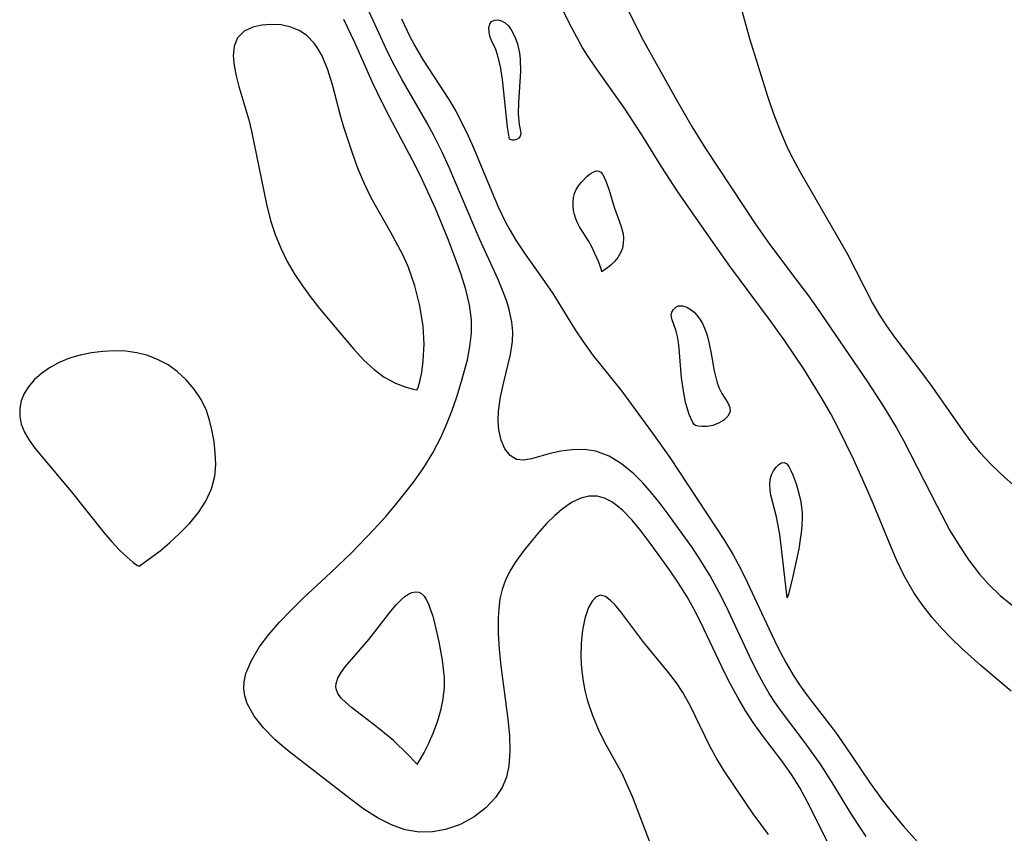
# Model space of a CAD drawing. Header units: metres. Extents: x 1073367 to 1082519, y 1569854 to 1574957.
# Tile 1018 of 1056: x 1080386 to 1080492, y 1573338 to 1573426. Entities that reach past the tile are written whole.
import ezdxf

# ---------------------------------------------------------------- set-up
doc = ezdxf.new("R2010")
doc.units = ezdxf.units.M
doc.layers.add('CGG_CurvaNivelLidar_v1', color=253, linetype='Continuous', lineweight=30)

msp = doc.modelspace()

# ---------------------------------------------------------------- linework, layer by layer
at = {"layer": 'CGG_CurvaNivelLidar_v1'}
for p, q in [((1080449.3494, 1573430.8488, 71.5), (1080452.8284, 1573423.792, 71.5)), ((1080445.0045, 1573425.3355, 71), (1080442.6883, 1573430.0496, 71)), ((1080425.3999, 1573422.1557, 71.5), (1080422.7621, 1573427.9065, 71.5)), ((1080463.6388, 1573426.6196, 72), (1080464.4563, 1573423.7287, 72)), ((1080411.732, 1573425.1523, 72.5), (1080410.7881, 1573424.9364, 72.5)), ((1080412.7601, 1573425.2445, 72.5), (1080411.732, 1573425.1523, 72.5)), ((1080413.8255, 1573425.1925, 72.5), (1080412.7601, 1573425.2445, 72.5)), ((1080414.8836, 1573424.9656, 72.5), (1080413.8255, 1573425.1925, 72.5)), ((1080421.7732, 1573423.3542, 72), (1080420.5967, 1573425.7818, 72)), ((1080426.8584, 1573425.8597, 71), (1080427.7567, 1573423.9299, 71)), ((1080436.2948, 1573424.9094, 70.5), (1080436.3845, 1573425.2923, 70.5)), ((1080436.3845, 1573425.2923, 70.5), (1080436.5776, 1573425.5737, 70.5)), ((1080436.5776, 1573425.5737, 70.5), (1080436.8806, 1573425.7199, 70.5)), ((1080436.8806, 1573425.7199, 70.5), (1080437.2566, 1573425.7369, 70.5)), ((1080437.2566, 1573425.7369, 70.5), (1080437.6633, 1573425.6336, 70.5)), ((1080437.6633, 1573425.6336, 70.5), (1080438.0615, 1573425.408, 70.5)), ((1080438.0615, 1573425.408, 70.5), (1080438.3953, 1573425.0863, 70.5)), ((1080438.3953, 1573425.0863, 70.5), (1080438.6926, 1573424.6773, 70.5)), ((1080445.7801, 1573423.8627, 71), (1080445.0045, 1573425.3355, 71)), ((1080409.854, 1573424.5166, 72.5), (1080409.1319, 1573423.7839, 72.5)), ((1080410.7881, 1573424.9364, 72.5), (1080409.854, 1573424.5166, 72.5)), ((1080415.7865, 1573424.5876, 72.5), (1080414.8836, 1573424.9656, 72.5)), ((1080416.6151, 1573424.0354, 72.5), (1080415.7865, 1573424.5876, 72.5)), ((1080417.3981, 1573423.2362, 72.5), (1080416.6151, 1573424.0354, 72.5)), ((1080436.2994, 1573424.4635, 70.5), (1080436.2948, 1573424.9094, 70.5)), ((1080436.3967, 1573423.987, 70.5), (1080436.2994, 1573424.4635, 70.5)), ((1080438.6926, 1573424.6773, 70.5), (1080439.0894, 1573423.9109, 70.5)), ((1080409.1319, 1573423.7839, 72.5), (1080408.7677, 1573422.8891, 72.5)), ((1080417.7408, 1573422.7677, 72.5), (1080417.3981, 1573423.2362, 72.5)), ((1080423.7189, 1573418.9628, 72), (1080421.7732, 1573423.3542, 72)), ((1080427.7567, 1573423.9299, 71), (1080428.2803, 1573422.9256, 71)), ((1080436.5744, 1573423.5194, 70.5), (1080436.3967, 1573423.987, 70.5)), ((1080437.0245, 1573422.5266, 70.5), (1080436.5744, 1573423.5194, 70.5)), ((1080439.0894, 1573423.9109, 70.5), (1080439.3726, 1573423.1352, 70.5)), ((1080439.3726, 1573423.1352, 70.5), (1080439.6039, 1573422.1417, 70.5)), ((1080446.3778, 1573422.8102, 71), (1080445.7801, 1573423.8627, 71)), ((1080452.8284, 1573423.792, 71.5), (1080456.5645, 1573417.1175, 71.5)), ((1080464.4563, 1573423.7287, 72), (1080466.4466, 1573417.3752, 72)), ((1080408.7677, 1573422.8891, 72.5), (1080408.6601, 1573421.8487, 72.5)), ((1080418.269, 1573421.8488, 72.5), (1080417.7408, 1573422.7677, 72.5)), ((1080426.109, 1573420.7246, 71.5), (1080425.3999, 1573422.1557, 71.5)), ((1080428.2803, 1573422.9256, 71), (1080429.1751, 1573421.3974, 71)), ((1080437.2248, 1573421.9529, 70.5), (1080437.0245, 1573422.5266, 70.5)), ((1080437.527, 1573420.7006, 70.5), (1080437.2248, 1573421.9529, 70.5)), ((1080439.6039, 1573422.1417, 70.5), (1080439.6774, 1573421.489, 70.5)), ((1080447.0106, 1573421.7817, 71), (1080446.3778, 1573422.8102, 71)), ((1080408.6601, 1573421.8487, 72.5), (1080408.7492, 1573420.8049, 72.5)), ((1080418.882, 1573420.3588, 72.5), (1080418.269, 1573421.8488, 72.5)), ((1080429.1751, 1573421.3974, 71), (1080431.9482, 1573417.15, 71)), ((1080439.6774, 1573421.489, 70.5), (1080439.6984, 1573420.1496, 70.5)), ((1080447.7592, 1573420.6684, 71), (1080447.0106, 1573421.7817, 71)), ((1080408.7492, 1573420.8049, 72.5), (1080408.9731, 1573419.6864, 72.5)), ((1080419.3802, 1573418.7291, 72.5), (1080418.882, 1573420.3588, 72.5)), ((1080426.9017, 1573419.2563, 71.5), (1080426.109, 1573420.7246, 71.5)), ((1080437.747, 1573419.3136, 70.5), (1080437.527, 1573420.7006, 70.5)), ((1080439.6984, 1573420.1496, 70.5), (1080439.487, 1573416.8084, 70.5)), ((1080450.9954, 1573416.1029, 71), (1080447.7592, 1573420.6684, 71)), ((1080408.9731, 1573419.6864, 72.5), (1080409.2755, 1573418.556, 72.5)), ((1080420.2991, 1573415.2487, 72.5), (1080419.3802, 1573418.7291, 72.5)), ((1080424.7356, 1573416.8277, 72), (1080423.7189, 1573418.9628, 72)), ((1080429.5827, 1573414.6596, 71.5), (1080426.9017, 1573419.2563, 71.5)), ((1080438.3129, 1573414.136, 70.5), (1080437.747, 1573419.3136, 70.5)), ((1080409.2755, 1573418.556, 72.5), (1080410.3371, 1573414.9439, 72.5)), ((1080425.5715, 1573415.1884, 72), (1080424.7356, 1573416.8277, 72)), ((1080431.9482, 1573417.15, 71), (1080432.6957, 1573415.8644, 71)), ((1080439.487, 1573416.8084, 70.5), (1080439.4648, 1573415.574, 70.5)), ((1080456.5645, 1573417.1175, 71.5), (1080458.2319, 1573414.2204, 71.5)), ((1080466.4466, 1573417.3752, 72), (1080466.9945, 1573415.7159, 72)), ((1080432.6957, 1573415.8644, 71), (1080433.3943, 1573414.5443, 71)), ((1080439.4648, 1573415.574, 70.5), (1080439.5604, 1573414.4439, 70.5)), ((1080452.7964, 1573413.3198, 71), (1080450.9954, 1573416.1029, 71)), ((1080466.9945, 1573415.7159, 72), (1080467.7487, 1573413.7362, 72)), ((1080410.3371, 1573414.9439, 72.5), (1080410.6491, 1573413.7012, 72.5)), ((1080420.6206, 1573414.1547, 72.5), (1080420.2991, 1573415.2487, 72.5)), ((1080428.3059, 1573410.0332, 72), (1080425.5715, 1573415.1884, 72)), ((1080430.406, 1573413.1234, 71.5), (1080429.5827, 1573414.6596, 71.5)), ((1080433.3943, 1573414.5443, 71), (1080434.0495, 1573413.196, 71)), ((1080439.5604, 1573414.4439, 70.5), (1080439.7047, 1573413.7219, 70.5)), ((1080410.6491, 1573413.7012, 72.5), (1080412.2343, 1573405.8363, 72.5)), ((1080421.5411, 1573411.3445, 72.5), (1080420.6206, 1573414.1547, 72.5)), ((1080438.5, 1573412.8634, 70.5), (1080438.3129, 1573414.136, 70.5)), ((1080439.7282, 1573413.4324, 70.5), (1080439.6777, 1573413.1857, 70.5)), ((1080439.7047, 1573413.7219, 70.5), (1080439.7282, 1573413.4324, 70.5)), ((1080458.2319, 1573414.2204, 71.5), (1080459.7098, 1573411.8556, 71.5)), ((1080467.7487, 1573413.7362, 72), (1080468.6012, 1573411.8161, 72)), ((1080431.2186, 1573411.4642, 71.5), (1080430.406, 1573413.1234, 71.5)), ((1080434.0495, 1573413.196, 71), (1080434.6647, 1573411.8289, 71)), ((1080438.7892, 1573412.7506, 70.5), (1080438.5, 1573412.8634, 70.5)), ((1080439.0054, 1573412.7408, 70.5), (1080438.7892, 1573412.7506, 70.5)), ((1080439.2757, 1573412.8067, 70.5), (1080439.0054, 1573412.7408, 70.5)), ((1080439.5151, 1573412.9595, 70.5), (1080439.2757, 1573412.8067, 70.5)), ((1080439.6777, 1573413.1857, 70.5), (1080439.5151, 1573412.9595, 70.5)), ((1080454.9641, 1573409.8117, 71), (1080452.7964, 1573413.3198, 71)), ((1080422.172, 1573409.6201, 72.5), (1080421.5411, 1573411.3445, 72.5)), ((1080431.9885, 1573409.7784, 71.5), (1080431.2186, 1573411.4642, 71.5)), ((1080434.6647, 1573411.8289, 71), (1080436.5913, 1573407.1539, 71)), ((1080459.7098, 1573411.8556, 71.5), (1080465.0844, 1573403.6836, 71.5)), ((1080468.6012, 1573411.8161, 72), (1080469.1168, 1573410.77, 72)), ((1080469.1168, 1573410.77, 72), (1080469.8724, 1573409.3673, 72)), ((1080422.877, 1573407.9417, 72.5), (1080422.172, 1573409.6201, 72.5)), ((1080429.0793, 1573408.4933, 72), (1080428.3059, 1573410.0332, 72)), ((1080435.2532, 1573402.1011, 71.5), (1080431.9885, 1573409.7784, 71.5)), ((1080447.2432, 1573409.1062, 70.5), (1080447.5687, 1573409.3043, 70.5)), ((1080447.5687, 1573409.3043, 70.5), (1080447.8764, 1573409.4162, 70.5)), ((1080447.8764, 1573409.4162, 70.5), (1080448.155, 1573409.412, 70.5)), ((1080448.155, 1573409.412, 70.5), (1080448.3872, 1573409.2756, 70.5)), ((1080448.3872, 1573409.2756, 70.5), (1080448.5897, 1573409.0315, 70.5)), ((1080456.6974, 1573407.1793, 71), (1080454.9641, 1573409.8117, 71)), ((1080469.8724, 1573409.3673, 72), (1080475.0515, 1573400.415, 72)), ((1080430.5167, 1573405.3618, 72), (1080429.0793, 1573408.4933, 72)), ((1080445.974, 1573407.8061, 70.5), (1080446.2641, 1573408.1849, 70.5)), ((1080446.2641, 1573408.1849, 70.5), (1080446.9104, 1573408.8438, 70.5)), ((1080446.9104, 1573408.8438, 70.5), (1080447.2432, 1573409.1062, 70.5)), ((1080448.5897, 1573409.0315, 70.5), (1080448.9351, 1573408.3251, 70.5)), ((1080448.9351, 1573408.3251, 70.5), (1080449.2369, 1573407.447, 70.5)), ((1080423.5737, 1573406.5331, 72.5), (1080422.877, 1573407.9417, 72.5)), ((1080436.5913, 1573407.1539, 71), (1080437.2954, 1573405.5303, 71)), ((1080445.5376, 1573406.967, 70.5), (1080445.7254, 1573407.4001, 70.5)), ((1080445.7254, 1573407.4001, 70.5), (1080445.974, 1573407.8061, 70.5)), ((1080449.2369, 1573407.447, 70.5), (1080449.832, 1573405.5031, 70.5)), ((1080460.0063, 1573402.4039, 71), (1080456.6974, 1573407.1793, 71)), ((1080425.685, 1573402.7713, 72.5), (1080423.5737, 1573406.5331, 72.5)), ((1080445.3873, 1573406.0861, 70.5), (1080445.432, 1573406.5353, 70.5)), ((1080445.3933, 1573405.627, 70.5), (1080445.3873, 1573406.0861, 70.5)), ((1080445.432, 1573406.5353, 70.5), (1080445.5376, 1573406.967, 70.5)), ((1080412.2343, 1573405.8363, 72.5), (1080412.6847, 1573404.0806, 72.5)), ((1080431.8569, 1573402.1252, 72), (1080430.5167, 1573405.3618, 72)), ((1080437.2954, 1573405.5303, 71), (1080438.0562, 1573403.9609, 71)), ((1080445.4434, 1573405.1646, 70.5), (1080445.3933, 1573405.627, 70.5)), ((1080445.5346, 1573404.7052, 70.5), (1080445.4434, 1573405.1646, 70.5)), ((1080449.832, 1573405.5031, 70.5), (1080450.5348, 1573403.5424, 70.5)), ((1080412.6847, 1573404.0806, 72.5), (1080413.1895, 1573402.5527, 72.5)), ((1080438.0562, 1573403.9609, 71), (1080438.4919, 1573403.1545, 71)), ((1080445.6674, 1573404.2553, 70.5), (1080445.5346, 1573404.7052, 70.5)), ((1080445.8459, 1573403.822, 70.5), (1080445.6674, 1573404.2553, 70.5)), ((1080446.0808, 1573403.3968, 70.5), (1080445.8459, 1573403.822, 70.5)), ((1080426.944, 1573400.4163, 72.5), (1080425.685, 1573402.7713, 72.5)), ((1080438.4919, 1573403.1545, 71), (1080439.2082, 1573401.9542, 71)), ((1080447.0529, 1573401.8617, 70.5), (1080446.0808, 1573403.3968, 70.5)), ((1080450.5348, 1573403.5424, 70.5), (1080450.7792, 1573402.6282, 70.5)), ((1080465.0844, 1573403.6836, 71.5), (1080466.5968, 1573401.5214, 71.5)), ((1080413.1895, 1573402.5527, 72.5), (1080413.7939, 1573401.0719, 72.5)), ((1080432.9095, 1573399.3448, 72), (1080431.8569, 1573402.1252, 72)), ((1080437.2697, 1573397.699, 71.5), (1080435.2532, 1573402.1011, 71.5)), ((1080439.2082, 1573401.9542, 71), (1080440.211, 1573400.4477, 71)), ((1080447.364, 1573401.2891, 70.5), (1080447.0529, 1573401.8617, 70.5)), ((1080450.7792, 1573402.6282, 70.5), (1080450.8326, 1573402.1366, 70.5)), ((1080450.8326, 1573402.1366, 70.5), (1080450.8116, 1573401.6144, 70.5)), ((1080462.3263, 1573399.1381, 71), (1080460.0063, 1573402.4039, 71)), ((1080413.7939, 1573401.0719, 72.5), (1080414.4951, 1573399.6484, 72.5)), ((1080448.1155, 1573399.6296, 70.5), (1080447.364, 1573401.2891, 70.5)), ((1080450.7069, 1573401.0858, 70.5), (1080450.511, 1573400.5746, 70.5)), ((1080450.8116, 1573401.6144, 70.5), (1080450.7069, 1573401.0858, 70.5)), ((1080466.5968, 1573401.5214, 71.5), (1080469.6867, 1573397.4246, 71.5)), ((1080414.4951, 1573399.6484, 72.5), (1080415.2541, 1573398.3468, 72.5)), ((1080427.5529, 1573399.0994, 72.5), (1080426.944, 1573400.4163, 72.5)), ((1080440.211, 1573400.4477, 71), (1080442.2975, 1573397.4919, 71)), ((1080448.4165, 1573398.8315, 70.5), (1080448.1155, 1573399.6296, 70.5)), ((1080449.8516, 1573399.6386, 70.5), (1080449.4692, 1573399.2565, 70.5)), ((1080450.2124, 1573400.0808, 70.5), (1080449.8516, 1573399.6386, 70.5)), ((1080450.511, 1573400.5746, 70.5), (1080450.2124, 1573400.0808, 70.5)), ((1080475.0515, 1573400.415, 72), (1080477.7371, 1573395.1416, 72)), ((1080428.2902, 1573397.0272, 72.5), (1080427.5529, 1573399.0994, 72.5)), ((1080433.2891, 1573398.246, 72), (1080432.9095, 1573399.3448, 72)), ((1080448.5, 1573398.5208, 70.5), (1080448.4165, 1573398.8315, 70.5)), ((1080449.1044, 1573398.9438, 70.5), (1080448.5, 1573398.5208, 70.5)), ((1080449.4692, 1573399.2565, 70.5), (1080449.1044, 1573398.9438, 70.5)), ((1080466.6011, 1573393.3869, 71), (1080462.3263, 1573399.1381, 71)), ((1080415.2541, 1573398.3468, 72.5), (1080416.0742, 1573397.1004, 72.5)), ((1080433.8042, 1573396.6008, 72), (1080433.2891, 1573398.246, 72)), ((1080437.8773, 1573396.2674, 71.5), (1080437.2697, 1573397.699, 71.5)), ((1080442.2975, 1573397.4919, 71), (1080443.1808, 1573396.1708, 71)), ((1080469.6867, 1573397.4246, 71.5), (1080470.8084, 1573395.9148, 71.5)), ((1080416.0742, 1573397.1004, 72.5), (1080416.9692, 1573395.8649, 72.5)), ((1080428.8349, 1573394.8395, 72.5), (1080428.2902, 1573397.0272, 72.5)), ((1080434.2018, 1573394.9637, 72), (1080433.8042, 1573396.6008, 72)), ((1080416.9692, 1573395.8649, 72.5), (1080417.9947, 1573394.5704, 72.5)), ((1080438.1913, 1573395.4307, 71.5), (1080437.8773, 1573396.2674, 71.5)), ((1080438.4576, 1573394.5934, 71.5), (1080438.1913, 1573395.4307, 71.5)), ((1080443.1808, 1573396.1708, 71), (1080445.6259, 1573392.2429, 71)), ((1080470.8084, 1573395.9148, 71.5), (1080471.6742, 1573394.6892, 71.5)), ((1080417.9947, 1573394.5704, 72.5), (1080420.6313, 1573391.3774, 72.5)), ((1080429.1729, 1573392.6587, 72.5), (1080428.8349, 1573394.8395, 72.5)), ((1080434.4137, 1573393.324, 72), (1080434.2018, 1573394.9637, 72)), ((1080438.7722, 1573393.1105, 71.5), (1080438.4576, 1573394.5934, 71.5)), ((1080456.0637, 1573394.1686, 70.5), (1080456.2291, 1573394.4681, 70.5)), ((1080456.2291, 1573394.4681, 70.5), (1080456.4747, 1573394.6994, 70.5)), ((1080456.4747, 1573394.6994, 70.5), (1080456.7868, 1573394.8347, 70.5)), ((1080456.7868, 1573394.8347, 70.5), (1080457.2195, 1573394.841, 70.5)), ((1080457.2195, 1573394.841, 70.5), (1080457.6896, 1573394.6979, 70.5)), ((1080457.6896, 1573394.6979, 70.5), (1080458.16, 1573394.4214, 70.5)), ((1080458.16, 1573394.4214, 70.5), (1080458.4506, 1573394.174, 70.5)), ((1080471.6742, 1573394.6892, 71.5), (1080477.1936, 1573386.6389, 71.5)), ((1080477.7371, 1573395.1416, 72), (1080478.5019, 1573393.8239, 72)), ((1080434.4029, 1573391.8978, 72), (1080434.4137, 1573393.324, 72)), ((1080455.9978, 1573393.8239, 70.5), (1080456.0637, 1573394.1686, 70.5)), ((1080456.0459, 1573393.4425, 70.5), (1080455.9978, 1573393.8239, 70.5)), ((1080456.5204, 1573392.1058, 70.5), (1080456.0459, 1573393.4425, 70.5)), ((1080458.4506, 1573394.174, 70.5), (1080458.7253, 1573393.8813, 70.5)), ((1080458.7253, 1573393.8813, 70.5), (1080459.0883, 1573393.395, 70.5)), ((1080459.0883, 1573393.395, 70.5), (1080459.3613, 1573392.927, 70.5)), ((1080468.2593, 1573391.0796, 71), (1080466.6011, 1573393.3869, 71)), ((1080478.5019, 1573393.8239, 72), (1080479.2393, 1573392.6869, 72)), ((1080429.2885, 1573390.7243, 72.5), (1080429.1729, 1573392.6587, 72.5)), ((1080438.8588, 1573392.0448, 71.5), (1080438.7722, 1573393.1105, 71.5)), ((1080445.6259, 1573392.2429, 71), (1080446.4207, 1573391.0169, 71)), ((1080456.668, 1573391.5259, 70.5), (1080456.5204, 1573392.1058, 70.5)), ((1080459.3613, 1573392.927, 70.5), (1080459.5987, 1573392.4208, 70.5)), ((1080459.5987, 1573392.4208, 70.5), (1080459.8002, 1573391.8845, 70.5)), ((1080479.2393, 1573392.6869, 72), (1080480.1067, 1573391.4724, 72)), ((1080420.6313, 1573391.3774, 72.5), (1080421.6755, 1573390.1768, 72.5)), ((1080434.2383, 1573390.4635, 72), (1080434.4029, 1573391.8978, 72)), ((1080438.8277, 1573390.9844, 71.5), (1080438.8588, 1573392.0448, 71.5)), ((1080456.7762, 1573390.8994, 70.5), (1080456.668, 1573391.5259, 70.5)), ((1080459.8002, 1573391.8845, 70.5), (1080459.9893, 1573391.2341, 70.5)), ((1080459.9893, 1573391.2341, 70.5), (1080460.2719, 1573389.8793, 70.5)), ((1080470.3512, 1573387.9608, 71), (1080468.2593, 1573391.0796, 71)), ((1080480.1067, 1573391.4724, 72), (1080483.0472, 1573387.6413, 72)), ((1080395.8211, 1573389.9745, 72.5), (1080394.5833, 1573389.9145, 72.5)), ((1080397.0501, 1573389.9398, 72.5), (1080395.8211, 1573389.9745, 72.5)), ((1080421.6755, 1573390.1768, 72.5), (1080422.7795, 1573388.9948, 72.5)), ((1080429.2003, 1573388.9085, 72.5), (1080429.2885, 1573390.7243, 72.5)), ((1080433.9572, 1573389.0225, 72), (1080434.2383, 1573390.4635, 72)), ((1080438.6216, 1573389.5972, 71.5), (1080438.8277, 1573390.9844, 71.5)), ((1080446.4207, 1573391.0169, 71), (1080447.4863, 1573389.5612, 71)), ((1080456.8541, 1573390.2388, 70.5), (1080456.7762, 1573390.8994, 70.5)), ((1080457.1102, 1573387.065, 70.5), (1080456.8541, 1573390.2388, 70.5)), ((1080390.9533, 1573389.1857, 72.5), (1080389.8304, 1573388.7242, 72.5)), ((1080392.1324, 1573389.5371, 72.5), (1080390.9533, 1573389.1857, 72.5)), ((1080393.347, 1573389.7732, 72.5), (1080392.1324, 1573389.5371, 72.5)), ((1080394.5833, 1573389.9145, 72.5), (1080393.347, 1573389.7732, 72.5)), ((1080398.2561, 1573389.7822, 72.5), (1080397.0501, 1573389.9398, 72.5)), ((1080399.4305, 1573389.4743, 72.5), (1080398.2561, 1573389.7822, 72.5)), ((1080400.557, 1573389.0284, 72.5), (1080399.4305, 1573389.4743, 72.5)), ((1080401.623, 1573388.4587, 72.5), (1080400.557, 1573389.0284, 72.5)), ((1080422.7795, 1573388.9948, 72.5), (1080423.8795, 1573387.9701, 72.5)), ((1080429.0289, 1573387.6449, 72.5), (1080429.2003, 1573388.9085, 72.5)), ((1080433.7381, 1573388.1252, 72), (1080433.9572, 1573389.0225, 72)), ((1080437.8996, 1573386.6086, 71.5), (1080438.6216, 1573389.5972, 71.5)), ((1080447.4863, 1573389.5612, 71), (1080450.6112, 1573385.6599, 71)), ((1080460.2719, 1573389.8793, 70.5), (1080460.6285, 1573387.8328, 70.5)), ((1080388.7842, 1573388.1565, 72.5), (1080387.9222, 1573387.5491, 72.5)), ((1080389.8304, 1573388.7242, 72.5), (1080388.7842, 1573388.1565, 72.5)), ((1080402.6105, 1573387.7688, 72.5), (1080401.623, 1573388.4587, 72.5)), ((1080423.8795, 1573387.9701, 72.5), (1080424.9758, 1573387.154, 72.5)), ((1080433.3026, 1573386.577, 72), (1080433.7381, 1573388.1252, 72)), ((1080472.31, 1573384.7922, 71), (1080470.3512, 1573387.9608, 71)), ((1080387.1602, 1573386.863, 72.5), (1080386.5196, 1573386.1056, 72.5)), ((1080387.9222, 1573387.5491, 72.5), (1080387.1602, 1573386.863, 72.5)), ((1080403.5886, 1573386.8688, 72.5), (1080402.6105, 1573387.7688, 72.5)), ((1080404.4457, 1573385.8497, 72.5), (1080403.5886, 1573386.8688, 72.5)), ((1080424.9758, 1573387.154, 72.5), (1080426.1811, 1573386.504, 72.5)), ((1080428.8246, 1573386.6609, 72.5), (1080429.0289, 1573387.6449, 72.5)), ((1080457.3846, 1573385.1904, 70.5), (1080457.1102, 1573387.065, 70.5)), ((1080460.6285, 1573387.8328, 70.5), (1080460.9462, 1573386.5477, 70.5)), ((1080483.0472, 1573387.6413, 72), (1080484.1469, 1573386.1267, 72)), ((1080386.5196, 1573386.1056, 72.5), (1080386.0678, 1573385.367, 72.5)), ((1080405.1742, 1573384.735, 72.5), (1080404.4457, 1573385.8497, 72.5)), ((1080426.1811, 1573386.504, 72.5), (1080427.2414, 1573386.0864, 72.5)), ((1080427.2414, 1573386.0864, 72.5), (1080428.1089, 1573385.8298, 72.5)), ((1080428.1089, 1573385.8298, 72.5), (1080428.5, 1573385.7864, 72.5)), ((1080428.5, 1573385.7864, 72.5), (1080428.6352, 1573386.0204, 72.5)), ((1080428.6352, 1573386.0204, 72.5), (1080428.8246, 1573386.6609, 72.5)), ((1080432.8076, 1573385.0279, 72), (1080433.3026, 1573386.577, 72)), ((1080437.5471, 1573385.0096, 71.5), (1080437.8996, 1573386.6086, 71.5)), ((1080460.9462, 1573386.5477, 70.5), (1080461.1671, 1573385.9585, 70.5)), ((1080461.1671, 1573385.9585, 70.5), (1080461.465, 1573385.38, 70.5)), ((1080477.1936, 1573386.6389, 71.5), (1080478.9453, 1573383.9894, 71.5)), ((1080484.1469, 1573386.1267, 72), (1080487.2422, 1573381.6992, 72)), ((1080386.0678, 1573385.367, 72.5), (1080385.7491, 1573384.5879, 72.5)), ((1080405.7534, 1573383.5384, 72.5), (1080405.1742, 1573384.735, 72.5)), ((1080432.264, 1573383.4845, 72), (1080432.8076, 1573385.0279, 72)), ((1080437.3279, 1573383.4579, 71.5), (1080437.5471, 1573385.0096, 71.5)), ((1080450.6112, 1573385.6599, 71), (1080453.9746, 1573381.1109, 71)), ((1080457.5786, 1573384.3125, 70.5), (1080457.3846, 1573385.1904, 70.5)), ((1080461.465, 1573385.38, 70.5), (1080462.1075, 1573384.3533, 70.5)), ((1080473.2232, 1573383.1886, 71), (1080472.31, 1573384.7922, 71)), ((1080385.7491, 1573384.5879, 72.5), (1080385.5809, 1573383.7817, 72.5)), ((1080385.5809, 1573383.7817, 72.5), (1080385.5838, 1573382.9164, 72.5)), ((1080457.9454, 1573383.1269, 70.5), (1080457.5786, 1573384.3125, 70.5)), ((1080462.1075, 1573384.3533, 70.5), (1080462.3304, 1573383.8708, 70.5)), ((1080462.3304, 1573383.8708, 70.5), (1080462.3467, 1573383.3853, 70.5)), ((1080478.9453, 1573383.9894, 71.5), (1080480.3157, 1573381.6885, 71.5)), ((1080385.5838, 1573382.9164, 72.5), (1080385.7569, 1573382.0513, 72.5)), ((1080406.1014, 1573382.5057, 72.5), (1080405.7534, 1573383.5384, 72.5)), ((1080431.7042, 1573382.0342, 72), (1080432.264, 1573383.4845, 72)), ((1080437.2879, 1573382.4206, 71.5), (1080437.3279, 1573383.4579, 71.5)), ((1080458.3324, 1573382.243, 70.5), (1080457.9454, 1573383.1269, 70.5)), ((1080461.6801, 1573382.5154, 70.5), (1080461.1101, 1573382.1769, 70.5)), ((1080462.1144, 1573382.9276, 70.5), (1080461.6801, 1573382.5154, 70.5)), ((1080462.3467, 1573383.3853, 70.5), (1080462.1144, 1573382.9276, 70.5)), ((1080474.0879, 1573381.5397, 71), (1080473.2232, 1573383.1886, 71)), ((1080385.7569, 1573382.0513, 72.5), (1080386.084, 1573381.2037, 72.5)), ((1080406.3612, 1573381.4369, 72.5), (1080406.1014, 1573382.5057, 72.5)), ((1080431.0774, 1573380.6086, 72), (1080431.7042, 1573382.0342, 72)), ((1080437.3557, 1573381.442, 71.5), (1080437.2879, 1573382.4206, 71.5)), ((1080458.5, 1573382.0013, 70.5), (1080458.3324, 1573382.243, 70.5)), ((1080458.6068, 1573381.9289, 70.5), (1080458.5, 1573382.0013, 70.5)), ((1080458.8936, 1573381.856, 70.5), (1080458.6068, 1573381.9289, 70.5)), ((1080459.3139, 1573381.8085, 70.5), (1080458.8936, 1573381.856, 70.5)), ((1080459.8218, 1573381.8181, 70.5), (1080459.3139, 1573381.8085, 70.5)), ((1080460.4693, 1573381.9382, 70.5), (1080459.8218, 1573381.8181, 70.5)), ((1080461.1101, 1573382.1769, 70.5), (1080460.4693, 1573381.9382, 70.5)), ((1080475.6695, 1573378.2863, 71), (1080474.0879, 1573381.5397, 71)), ((1080480.3157, 1573381.6885, 71.5), (1080481.0772, 1573380.3056, 71.5)), ((1080487.2422, 1573381.6992, 72), (1080488.2684, 1573380.3197, 72)), ((1080386.084, 1573381.2037, 72.5), (1080386.587, 1573380.3305, 72.5)), ((1080406.5791, 1573380.2075, 72.5), (1080406.3612, 1573381.4369, 72.5)), ((1080430.2148, 1573378.9629, 72), (1080431.0774, 1573380.6086, 72)), ((1080437.6038, 1573380.3288, 71.5), (1080437.3557, 1573381.442, 71.5)), ((1080453.9746, 1573381.1109, 71), (1080455.8298, 1573378.4523, 71)), ((1080386.587, 1573380.3305, 72.5), (1080387.2083, 1573379.4785, 72.5)), ((1080387.2083, 1573379.4785, 72.5), (1080391.1484, 1573374.7808, 72.5)), ((1080406.7216, 1573378.9641, 72.5), (1080406.5791, 1573380.2075, 72.5)), ((1080438.0145, 1573379.3892, 71.5), (1080437.6038, 1573380.3288, 71.5)), ((1080438.5687, 1573378.6779, 71.5), (1080438.0145, 1573379.3892, 71.5)), ((1080446.5745, 1573379.3364, 71.5), (1080445.2963, 1573379.3103, 71.5)), ((1080447.84, 1573379.1575, 71.5), (1080446.5745, 1573379.3364, 71.5)), ((1080481.0772, 1573380.3056, 71.5), (1080482.5831, 1573377.4134, 71.5)), ((1080488.2684, 1573380.3197, 72), (1080489.3467, 1573379.0025, 72)), ((1080406.7778, 1573377.7214, 72.5), (1080406.7216, 1573378.9641, 72.5)), ((1080429.2368, 1573377.3696, 72), (1080430.2148, 1573378.9629, 72)), ((1080439.2565, 1573378.2623, 71.5), (1080438.5687, 1573378.6779, 71.5)), ((1080440.0227, 1573378.1833, 71.5), (1080439.2565, 1573378.2623, 71.5)), ((1080440.8917, 1573378.3298, 71.5), (1080440.0227, 1573378.1833, 71.5)), ((1080442.9084, 1573378.9004, 71.5), (1080440.8917, 1573378.3298, 71.5)), ((1080444.0748, 1573379.1524, 71.5), (1080442.9084, 1573378.9004, 71.5)), ((1080445.2963, 1573379.3103, 71.5), (1080444.0748, 1573379.1524, 71.5)), ((1080449.2652, 1573378.6209, 71.5), (1080447.84, 1573379.1575, 71.5)), ((1080450.6309, 1573377.7827, 71.5), (1080449.2652, 1573378.6209, 71.5)), ((1080455.8298, 1573378.4523, 71), (1080460.7912, 1573370.988, 71)), ((1080477.1271, 1573375.0951, 71), (1080475.6695, 1573378.2863, 71)), ((1080489.3467, 1573379.0025, 72), (1080490.6299, 1573377.6338, 72)), ((1080406.6861, 1573376.4472, 72.5), (1080406.7778, 1573377.7214, 72.5)), ((1080428.1602, 1573375.8287, 72), (1080429.2368, 1573377.3696, 72)), ((1080451.9321, 1573376.7089, 71.5), (1080450.6309, 1573377.7827, 71.5)), ((1080467.0502, 1573377.0387, 70.5), (1080467.3194, 1573377.4157, 70.5)), ((1080467.3194, 1573377.4157, 70.5), (1080467.6148, 1573377.7085, 70.5)), ((1080467.6148, 1573377.7085, 70.5), (1080467.917, 1573377.8891, 70.5)), ((1080467.917, 1573377.8891, 70.5), (1080468.2079, 1573377.9193, 70.5)), ((1080468.2079, 1573377.9193, 70.5), (1080468.4698, 1573377.771, 70.5)), ((1080468.4698, 1573377.771, 70.5), (1080468.7089, 1573377.4777, 70.5)), ((1080468.7089, 1573377.4777, 70.5), (1080468.9301, 1573377.0783, 70.5)), ((1080482.5831, 1573377.4134, 71.5), (1080484.7138, 1573373.2009, 71.5)), ((1080490.6299, 1573377.6338, 72), (1080491.9695, 1573376.367, 72)), ((1080406.3244, 1573375.0787, 72.5), (1080406.6861, 1573376.4472, 72.5)), ((1080452.9162, 1573375.7222, 71.5), (1080451.9321, 1573376.7089, 71.5)), ((1080466.6834, 1573376.1035, 70.5), (1080466.8294, 1573376.597, 70.5)), ((1080466.8294, 1573376.597, 70.5), (1080467.0502, 1573377.0387, 70.5)), ((1080468.9301, 1573377.0783, 70.5), (1080469.1369, 1573376.6024, 70.5)), ((1080469.1369, 1573376.6024, 70.5), (1080469.5157, 1573375.5047, 70.5)), ((1080491.9695, 1573376.367, 72), (1080492.9903, 1573375.4841, 72)), ((1080405.7105, 1573373.7583, 72.5), (1080406.3244, 1573375.0787, 72.5)), ((1080426.379, 1573373.5636, 72), (1080428.1602, 1573375.8287, 72)), ((1080453.8637, 1573374.6451, 71.5), (1080452.9162, 1573375.7222, 71.5)), ((1080466.6341, 1573375.5563, 70.5), (1080466.6834, 1573376.1035, 70.5)), ((1080466.669, 1573374.9782, 70.5), (1080466.6341, 1573375.5563, 70.5)), ((1080469.5157, 1573375.5047, 70.5), (1080469.8473, 1573374.3042, 70.5)), ((1080477.8198, 1573373.4841, 71), (1080477.1271, 1573375.0951, 71)), ((1080391.1484, 1573374.7808, 72.5), (1080394.6585, 1573370.3797, 72.5)), ((1080446.2156, 1573374.0711, 72), (1080445.1972, 1573373.5885, 72)), ((1080447.0955, 1573374.279, 72), (1080446.2156, 1573374.0711, 72)), ((1080447.9725, 1573374.2755, 72), (1080447.0955, 1573374.279, 72)), ((1080448.7794, 1573374.0645, 72), (1080447.9725, 1573374.2755, 72)), ((1080449.5622, 1573373.6745, 72), (1080448.7794, 1573374.0645, 72)), ((1080454.7823, 1573373.5004, 71.5), (1080453.8637, 1573374.6451, 71.5)), ((1080466.7669, 1573374.3811, 70.5), (1080466.669, 1573374.9782, 70.5)), ((1080467.3745, 1573372.0626, 70.5), (1080466.7669, 1573374.3811, 70.5)), ((1080469.8473, 1573374.3042, 70.5), (1080469.9798, 1573373.6832, 70.5)), ((1080404.894, 1573372.5185, 72.5), (1080405.7105, 1573373.7583, 72.5)), ((1080425.1367, 1573372.1074, 72), (1080426.379, 1573373.5636, 72)), ((1080445.1972, 1573373.5885, 72), (1080444.2068, 1573372.8987, 72)), ((1080450.1645, 1573373.2558, 72), (1080449.5622, 1573373.6745, 72)), ((1080450.7503, 1573372.7557, 72), (1080450.1645, 1573373.2558, 72)), ((1080455.5541, 1573372.4788, 71.5), (1080454.7823, 1573373.5004, 71.5)), ((1080469.9798, 1573373.6832, 70.5), (1080470.1247, 1573372.4675, 70.5)), ((1080479.5636, 1573369.1989, 71), (1080477.8198, 1573373.4841, 71)), ((1080484.7138, 1573373.2009, 71.5), (1080486.1103, 1573370.584, 71.5)), ((1080403.9209, 1573371.3394, 72.5), (1080404.894, 1573372.5185, 72.5)), ((1080423.8439, 1573370.6792, 72), (1080425.1367, 1573372.1074, 72)), ((1080443.3747, 1573372.1718, 72), (1080442.5615, 1573371.3568, 72)), ((1080444.2068, 1573372.8987, 72), (1080443.3747, 1573372.1718, 72)), ((1080451.7584, 1573371.7041, 72), (1080450.7503, 1573372.7557, 72)), ((1080458.2889, 1573368.691, 71.5), (1080455.5541, 1573372.4788, 71.5)), ((1080467.7203, 1573370.1449, 70.5), (1080467.3745, 1573372.0626, 70.5)), ((1080470.1247, 1573372.4675, 70.5), (1080470.1424, 1573371.8521, 70.5)), ((1080402.8615, 1573370.2437, 72.5), (1080403.9209, 1573371.3394, 72.5)), ((1080442.5615, 1573371.3568, 72), (1080441.7613, 1573370.4814, 72)), ((1080452.7428, 1573370.5011, 72), (1080451.7584, 1573371.7041, 72)), ((1080460.7912, 1573370.988, 71), (1080461.7557, 1573369.4857, 71)), ((1080470.1424, 1573371.8521, 70.5), (1080470.0711, 1573370.5988, 70.5)), ((1080394.6585, 1573370.3797, 72.5), (1080395.5261, 1573369.3577, 72.5)), ((1080401.7844, 1573369.2544, 72.5), (1080402.8615, 1573370.2437, 72.5)), ((1080421.4201, 1573368.1807, 72), (1080423.8439, 1573370.6792, 72)), ((1080441.7613, 1573370.4814, 72), (1080440.8364, 1573369.4034, 72)), ((1080453.8202, 1573369.0758, 72), (1080452.7428, 1573370.5011, 72)), ((1080467.9134, 1573368.6508, 70.5), (1080467.7203, 1573370.1449, 70.5)), ((1080470.0711, 1573370.5988, 70.5), (1080469.7719, 1573368.6084, 70.5)), ((1080486.1103, 1573370.584, 71.5), (1080487.0888, 1573368.9421, 71.5)), ((1080395.5261, 1573369.3577, 72.5), (1080396.3506, 1573368.4702, 72.5)), ((1080400.7567, 1573368.395, 72.5), (1080401.7844, 1573369.2544, 72.5)), ((1080440.8364, 1573369.4034, 72), (1080439.9495, 1573368.2839, 72)), ((1080455.8126, 1573366.3371, 72), (1080453.8202, 1573369.0758, 72)), ((1080459.2773, 1573367.2121, 71.5), (1080458.2889, 1573368.691, 71.5)), ((1080461.7557, 1573369.4857, 71), (1080462.6702, 1573367.955, 71)), ((1080480.3294, 1573367.4254, 71), (1080479.5636, 1573369.1989, 71)), ((1080487.0888, 1573368.9421, 71.5), (1080488.1443, 1573367.3663, 71.5)), ((1080396.3506, 1573368.4702, 72.5), (1080397.1775, 1573367.6863, 72.5)), ((1080397.1775, 1573367.6863, 72.5), (1080397.8576, 1573367.123, 72.5)), ((1080398.5, 1573366.7321, 72.5), (1080399.8426, 1573367.6876, 72.5)), ((1080399.8426, 1573367.6876, 72.5), (1080400.7567, 1573368.395, 72.5)), ((1080419.1959, 1573366.0355, 72), (1080421.4201, 1573368.1807, 72)), ((1080439.9495, 1573368.2839, 72), (1080439.13, 1573367.1272, 72)), ((1080462.6702, 1573367.955, 71), (1080463.4764, 1573366.4613, 71)), ((1080468.5, 1573363.3239, 70.5), (1080467.9134, 1573368.6508, 70.5)), ((1080469.7719, 1573368.6084, 70.5), (1080469.0906, 1573365.4597, 70.5)), ((1080397.8576, 1573367.123, 72.5), (1080398.3214, 1573366.7969, 72.5)), ((1080398.3214, 1573366.7969, 72.5), (1080398.5, 1573366.7321, 72.5)), ((1080439.13, 1573367.1272, 72), (1080438.5585, 1573366.1919, 72)), ((1080460.2079, 1573365.691, 71.5), (1080459.2773, 1573367.2121, 71.5)), ((1080481.1684, 1573365.6954, 71), (1080480.3294, 1573367.4254, 71)), ((1080488.1443, 1573367.3663, 71.5), (1080489.2924, 1573365.8799, 71.5)), ((1080416.2206, 1573363.264, 72), (1080419.1959, 1573366.0355, 72)), ((1080438.5585, 1573366.1919, 72), (1080438.0787, 1573365.2135, 72)), ((1080456.7859, 1573364.9039, 72), (1080455.8126, 1573366.3371, 72)), ((1080461.4167, 1573363.4291, 71.5), (1080460.2079, 1573365.691, 71.5)), ((1080463.4764, 1573366.4613, 71), (1080464.2324, 1573364.9396, 71)), ((1080481.6916, 1573364.7431, 71), (1080481.1684, 1573365.6954, 71)), ((1080489.2924, 1573365.8799, 71.5), (1080490.3048, 1573364.7549, 71.5)), ((1080438.0787, 1573365.2135, 72), (1080437.729, 1573364.2228, 72)), ((1080457.7085, 1573363.4208, 72), (1080456.7859, 1573364.9039, 72)), ((1080464.2324, 1573364.9396, 71), (1080466.7841, 1573359.4395, 71)), ((1080469.0906, 1573365.4597, 70.5), (1080468.6455, 1573363.7132, 70.5)), ((1080482.2549, 1573363.8153, 71), (1080481.6916, 1573364.7431, 71)), ((1080490.3048, 1573364.7549, 71.5), (1080491.5492, 1573363.5581, 71.5)), ((1080426.872, 1573363.1676, 71.5), (1080427.2345, 1573363.4687, 71.5)), ((1080427.2345, 1573363.4687, 71.5), (1080427.5941, 1573363.709, 71.5)), ((1080427.5941, 1573363.709, 71.5), (1080427.9725, 1573363.8865, 71.5)), ((1080427.9725, 1573363.8865, 71.5), (1080428.3378, 1573363.9626, 71.5)), ((1080428.3378, 1573363.9626, 71.5), (1080428.7035, 1573363.9148, 71.5)), ((1080428.7035, 1573363.9148, 71.5), (1080429.0317, 1573363.7398, 71.5)), ((1080429.0317, 1573363.7398, 71.5), (1080429.288, 1573363.4781, 71.5)), ((1080429.288, 1573363.4781, 71.5), (1080429.5123, 1573363.1349, 71.5)), ((1080437.729, 1573364.2228, 72), (1080437.4846, 1573363.1838, 72)), ((1080447.8735, 1573363.4219, 72.5), (1080447.4395, 1573362.9617, 72.5)), ((1080448.3437, 1573363.606, 72.5), (1080447.8735, 1573363.4219, 72.5)), ((1080448.8863, 1573363.4478, 72.5), (1080448.3437, 1573363.606, 72.5)), ((1080449.4787, 1573362.9874, 72.5), (1080448.8863, 1573363.4478, 72.5)), ((1080458.6504, 1573361.7107, 72), (1080457.7085, 1573363.4208, 72)), ((1080462.1731, 1573361.866, 71.5), (1080461.4167, 1573363.4291, 71.5)), ((1080468.6455, 1573363.7132, 70.5), (1080468.5, 1573363.3239, 70.5)), ((1080483.1788, 1573362.473, 71), (1080482.2549, 1573363.8153, 71)), ((1080491.5492, 1573363.5581, 71.5), (1080492.8725, 1573362.4641, 71.5)), ((1080414.9033, 1573361.9799, 72), (1080416.2206, 1573363.264, 72)), ((1080425.6829, 1573361.8683, 71.5), (1080426.2771, 1573362.5658, 71.5)), ((1080426.2771, 1573362.5658, 71.5), (1080426.872, 1573363.1676, 71.5)), ((1080429.5123, 1573363.1349, 71.5), (1080429.7422, 1573362.6672, 71.5)), ((1080429.7422, 1573362.6672, 71.5), (1080429.9532, 1573362.1325, 71.5)), ((1080437.4846, 1573363.1838, 72), (1080437.3442, 1573362.1719, 72)), ((1080447.4395, 1573362.9617, 72.5), (1080447.0443, 1573362.2596, 72.5)), ((1080449.858, 1573362.6048, 72.5), (1080449.4787, 1573362.9874, 72.5)), ((1080450.538, 1573361.8061, 72.5), (1080449.858, 1573362.6048, 72.5)), ((1080484.186, 1573361.1877, 71), (1080483.1788, 1573362.473, 71)), ((1080413.6544, 1573360.6801, 72), (1080414.9033, 1573361.9799, 72)), ((1080423.2968, 1573358.7948, 71.5), (1080425.6829, 1573361.8683, 71.5)), ((1080429.9532, 1573362.1325, 71.5), (1080430.217, 1573361.3206, 71.5)), ((1080430.217, 1573361.3206, 71.5), (1080430.4586, 1573360.4392, 71.5)), ((1080437.3442, 1573362.1719, 72), (1080437.277, 1573361.1321, 72)), ((1080447.0443, 1573362.2596, 72.5), (1080446.6554, 1573361.0687, 72.5)), ((1080453.0167, 1573358.4785, 72.5), (1080450.538, 1573361.8061, 72.5)), ((1080459.5275, 1573359.9542, 72), (1080458.6504, 1573361.7107, 72)), ((1080464.4304, 1573356.9997, 71.5), (1080462.1731, 1573361.866, 71.5)), ((1080412.5065, 1573359.3605, 72), (1080413.6544, 1573360.6801, 72)), ((1080430.4586, 1573360.4392, 71.5), (1080430.8873, 1573358.5473, 71.5)), ((1080437.277, 1573361.1321, 72), (1080437.2883, 1573359.4448, 72)), ((1080446.6554, 1573361.0687, 72.5), (1080446.4073, 1573359.8089, 72.5)), ((1080485.2661, 1573359.9566, 71), (1080484.186, 1573361.1877, 71)), ((1080411.4599, 1573357.9607, 72), (1080412.5065, 1573359.3605, 72)), ((1080437.2883, 1573359.4448, 72), (1080437.4056, 1573357.7194, 72)), ((1080446.4073, 1573359.8089, 72.5), (1080446.2541, 1573358.4163, 72.5)), ((1080461.7961, 1573355.1727, 72), (1080459.5275, 1573359.9542, 72)), ((1080466.7841, 1573359.4395, 71), (1080467.5544, 1573357.8659, 71)), ((1080486.2862, 1573358.9004, 71), (1080485.2661, 1573359.9566, 71)), ((1080420.7532, 1573355.8417, 71.5), (1080423.2968, 1573358.7948, 71.5)), ((1080430.8873, 1573358.5473, 71.5), (1080431.2371, 1573356.5663, 71.5)), ((1080446.2541, 1573358.4163, 72.5), (1080446.2141, 1573356.9345, 72.5)), ((1080455.6875, 1573355.2536, 72.5), (1080453.0167, 1573358.4785, 72.5)), ((1080487.3461, 1573357.878, 71), (1080486.2862, 1573358.9004, 71)), ((1080410.6132, 1573356.5463, 72), (1080411.4599, 1573357.9607, 72)), ((1080437.4056, 1573357.7194, 72), (1080437.5921, 1573355.9713, 72)), ((1080465.1886, 1573355.468, 71.5), (1080464.4304, 1573356.9997, 71.5)), ((1080467.5544, 1573357.8659, 71), (1080468.3684, 1573356.3295, 71)), ((1080489.4474, 1573355.9867, 71), (1080487.3461, 1573357.878, 71)), ((1080410.0295, 1573355.1295, 72), (1080410.6132, 1573356.5463, 72)), ((1080431.2371, 1573356.5663, 71.5), (1080431.3601, 1573355.637, 71.5)), ((1080437.5921, 1573355.9713, 72), (1080438.3344, 1573350.1847, 72)), ((1080446.2141, 1573356.9345, 72.5), (1080446.2862, 1573355.622, 72.5)), ((1080468.3684, 1573356.3295, 71), (1080469.2468, 1573354.8464, 71)), ((1080491.5972, 1573354.1515, 71), (1080489.4474, 1573355.9867, 71)), ((1080409.8342, 1573354.2321, 72), (1080410.0295, 1573355.1295, 72)), ((1080419.9619, 1573354.6293, 71.5), (1080420.3055, 1573355.2279, 71.5)), ((1080420.3055, 1573355.2279, 71.5), (1080420.7532, 1573355.8417, 71.5)), ((1080431.3601, 1573355.637, 71.5), (1080431.4435, 1573354.6941, 71.5)), ((1080446.2862, 1573355.622, 72.5), (1080446.4608, 1573354.2908, 72.5)), ((1080456.5518, 1573354.1201, 72.5), (1080455.6875, 1573355.2536, 72.5)), ((1080462.4039, 1573353.9659, 72), (1080461.7961, 1573355.1727, 72)), ((1080465.9939, 1573353.9706, 71.5), (1080465.1886, 1573355.468, 71.5)), ((1080409.8018, 1573353.4821, 72), (1080409.8342, 1573354.2321, 72)), ((1080419.7391, 1573353.7431, 71.5), (1080419.7652, 1573354.048, 71.5)), ((1080419.7652, 1573354.048, 71.5), (1080419.9619, 1573354.6293, 71.5)), ((1080431.4435, 1573354.6941, 71.5), (1080431.4379, 1573353.6428, 71.5)), ((1080446.4608, 1573354.2908, 72.5), (1080446.6607, 1573353.289, 72.5)), ((1080457.2521, 1573353.0702, 72.5), (1080456.5518, 1573354.1201, 72.5)), ((1080463.1695, 1573352.5446, 72), (1080462.4039, 1573353.9659, 72)), ((1080466.5742, 1573352.9853, 71.5), (1080465.9939, 1573353.9706, 71.5)), ((1080469.2468, 1573354.8464, 71), (1080469.8635, 1573353.9107, 71)), ((1080469.8635, 1573353.9107, 71), (1080470.7966, 1573352.6145, 71)), ((1080492.7359, 1573353.2255, 71), (1080491.5972, 1573354.1515, 71)), ((1080409.9063, 1573352.7162, 72), (1080409.8018, 1573353.4821, 72)), ((1080419.7699, 1573353.4832, 71.5), (1080419.7391, 1573353.7431, 71.5)), ((1080419.9625, 1573352.9876, 71.5), (1080419.7699, 1573353.4832, 71.5)), ((1080420.3277, 1573352.4781, 71.5), (1080419.9625, 1573352.9876, 71.5)), ((1080431.4379, 1573353.6428, 71.5), (1080431.3073, 1573352.4085, 71.5)), ((1080446.6607, 1573353.289, 72.5), (1080446.9156, 1573352.2928, 72.5)), ((1080458.0431, 1573351.6657, 72.5), (1080457.2521, 1573353.0702, 72.5)), ((1080467.1888, 1573352.0252, 71.5), (1080466.5742, 1573352.9853, 71.5)), ((1080410.1786, 1573351.8793, 72), (1080409.9063, 1573352.7162, 72)), ((1080410.9145, 1573350.5411, 72), (1080410.1786, 1573351.8793, 72)), ((1080420.8187, 1573351.9841, 71.5), (1080420.3277, 1573352.4781, 71.5)), ((1080421.4489, 1573351.4587, 71.5), (1080420.8187, 1573351.9841, 71.5)), ((1080431.3073, 1573352.4085, 71.5), (1080431.054, 1573351.1269, 71.5)), ((1080446.9156, 1573352.2928, 72.5), (1080447.4401, 1573350.6866, 72.5)), ((1080460.1454, 1573347.2972, 72.5), (1080458.0431, 1573351.6657, 72.5)), ((1080463.9817, 1573351.1611, 72), (1080463.1695, 1573352.5446, 72)), ((1080467.8956, 1573351.013, 71.5), (1080467.1888, 1573352.0252, 71.5)), ((1080470.7966, 1573352.6145, 71), (1080473.7379, 1573348.7789, 71)), ((1080424.0715, 1573349.4581, 71.5), (1080421.4489, 1573351.4587, 71.5)), ((1080431.054, 1573351.1269, 71.5), (1080430.6914, 1573349.8574, 71.5)), ((1080447.4401, 1573350.6866, 72.5), (1080448.0786, 1573349.1294, 72.5)), ((1080464.8489, 1573349.8241, 72), (1080463.9817, 1573351.1611, 72)), ((1080470.4473, 1573347.6429, 71.5), (1080467.8956, 1573351.013, 71.5)), ((1080411.9306, 1573349.2474, 72), (1080410.9145, 1573350.5411, 72)), ((1080430.6914, 1573349.8574, 71.5), (1080430.2397, 1573348.6481, 71.5)), ((1080438.3344, 1573350.1847, 72), (1080438.4948, 1573348.447, 72)), ((1080465.8545, 1573348.4309, 72), (1080464.8489, 1573349.8241, 72)), ((1080413.1596, 1573348.0062, 72), (1080411.9306, 1573349.2474, 72)), ((1080425.0101, 1573348.7022, 71.5), (1080424.0715, 1573349.4581, 71.5)), ((1080425.9606, 1573347.8819, 71.5), (1080425.0101, 1573348.7022, 71.5)), ((1080430.2397, 1573348.6481, 71.5), (1080429.7505, 1573347.5558, 71.5)), ((1080448.0786, 1573349.1294, 72.5), (1080448.8163, 1573347.6414, 72.5)), ((1080473.7379, 1573348.7789, 71), (1080474.7817, 1573347.2964, 71)), ((1080413.9529, 1573347.3103, 72), (1080413.1596, 1573348.0062, 72)), ((1080427.537, 1573346.3977, 71.5), (1080425.9606, 1573347.8819, 71.5)), ((1080429.7505, 1573347.5558, 71.5), (1080429.2785, 1573346.6272, 71.5)), ((1080438.4948, 1573348.447, 72), (1080438.5473, 1573346.766, 72)), ((1080448.8163, 1573347.6414, 72.5), (1080450.0207, 1573345.5331, 72.5)), ((1080467.9289, 1573345.7072, 72), (1080465.8545, 1573348.4309, 72)), ((1080472.1033, 1573345.3324, 71.5), (1080470.4473, 1573347.6429, 71.5)), ((1080414.7878, 1573346.6276, 72), (1080413.9529, 1573347.3103, 72)), ((1080421.295, 1573341.5913, 72), (1080414.7878, 1573346.6276, 72)), ((1080428.4252, 1573345.4553, 71.5), (1080427.537, 1573346.3977, 71.5)), ((1080429.2785, 1573346.6272, 71.5), (1080428.5, 1573345.3088, 71.5)), ((1080438.5473, 1573346.766, 72), (1080438.4356, 1573345.1662, 72)), ((1080460.9043, 1573345.8964, 72.5), (1080460.1454, 1573347.2972, 72.5)), ((1080474.7817, 1573347.2964, 71), (1080477.4258, 1573343.3877, 71)), ((1080428.5, 1573345.3088, 71.5), (1080428.4252, 1573345.4553, 71.5)), ((1080450.0207, 1573345.5331, 72.5), (1080450.6341, 1573344.3658, 72.5)), ((1080461.7101, 1573344.6248, 72.5), (1080460.9043, 1573345.8964, 72.5)), ((1080468.9757, 1573344.2234, 72), (1080467.9289, 1573345.7072, 72)), ((1080473.5603, 1573343.0705, 71.5), (1080472.1033, 1573345.3324, 71.5)), ((1080438.4356, 1573345.1662, 72), (1080438.1729, 1573343.9377, 72)), ((1080450.6341, 1573344.3658, 72.5), (1080451.2082, 1573343.1505, 72.5)), ((1080464.079, 1573341.1014, 72.5), (1080461.7101, 1573344.6248, 72.5)), ((1080469.8376, 1573342.8476, 72), (1080468.9757, 1573344.2234, 72)), ((1080438.1729, 1573343.9377, 72), (1080437.7242, 1573342.8272, 72)), ((1080451.2082, 1573343.1505, 72.5), (1080451.7996, 1573341.7652, 72.5)), ((1080477.4258, 1573343.3877, 71), (1080478.7885, 1573341.4913, 71)), ((1080437.7242, 1573342.8272, 72), (1080437.0117, 1573341.7252, 72)), ((1080470.6941, 1573341.3077, 72), (1080469.8376, 1573342.8476, 72)), ((1080475.3303, 1573340.1596, 71.5), (1080473.5603, 1573343.0705, 71.5)), ((1080422.7871, 1573340.4933, 72), (1080421.295, 1573341.5913, 72)), ((1080437.0117, 1573341.7252, 72), (1080435.9536, 1573340.6097, 72)), ((1080451.7996, 1573341.7652, 72.5), (1080453.7309, 1573336.7753, 72.5)), ((1080464.8568, 1573339.9814, 72.5), (1080464.079, 1573341.1014, 72.5)), ((1080473.2823, 1573336.163, 72), (1080470.6941, 1573341.3077, 72)), ((1080478.7885, 1573341.4913, 71), (1080479.9072, 1573340.0639, 71)), ((1080424.3071, 1573339.5209, 72), (1080422.7871, 1573340.4933, 72)), ((1080435.9536, 1573340.6097, 72), (1080434.7068, 1573339.6655, 72)), ((1080466.4871, 1573337.7458, 72.5), (1080464.8568, 1573339.9814, 72.5)), ((1080476.1758, 1573338.8317, 71.5), (1080475.3303, 1573340.1596, 71.5)), ((1080479.9072, 1573340.0639, 71), (1080481.0635, 1573338.6763, 71)), ((1080425.7637, 1573338.7875, 72), (1080424.3071, 1573339.5209, 72)), ((1080433.3211, 1573338.9035, 72), (1080432.9844, 1573338.7555, 72)), ((1080434.7068, 1573339.6655, 72), (1080433.3211, 1573338.9035, 72)), ((1080427.2498, 1573338.2623, 72), (1080425.7637, 1573338.7875, 72)), ((1080428.7508, 1573337.9939, 72), (1080427.2498, 1573338.2623, 72)), ((1080430.192, 1573338.0179, 72), (1080428.7508, 1573337.9939, 72)), ((1080431.6115, 1573338.2849, 72), (1080430.192, 1573338.0179, 72)), ((1080432.9844, 1573338.7555, 72), (1080431.6115, 1573338.2849, 72)), ((1080477.0566, 1573337.5322, 71.5), (1080476.1758, 1573338.8317, 71.5)), ((1080481.0635, 1573338.6763, 71), (1080483.2071, 1573336.2507, 71))]:
    msp.add_line(p, q, dxfattribs=at)

doc.saveas('drawing.dxf')
